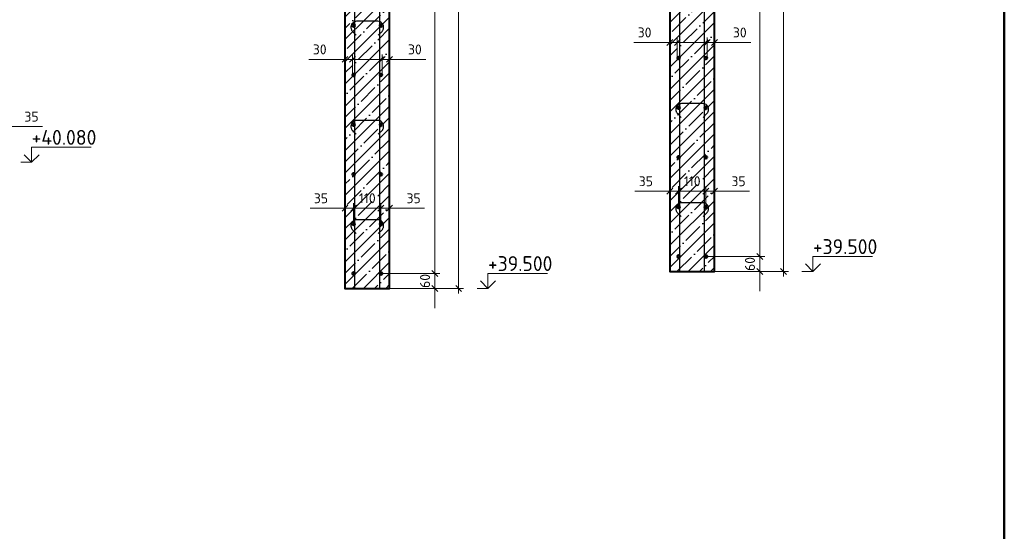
# Model space of a CAD drawing. Header units: millimetres. Extents: x -49773 to 2322955, y -3321 to 58485.
# Tile 530 of 580: x 2078799 to 2098655, y 27225 to 37537. Entities that reach past the tile are written whole.
import ezdxf

# ---------------------------------------------------------------- set-up
doc = ezdxf.new("R2010")
doc.units = ezdxf.units.MM
doc.header["$PDMODE"] = 65
for name, color, linetype, lineweight in [('Standard', 7, 'Continuous', 25), ('Арм.стержн. вертикальными 1', 22, 'Continuous', 35), ('Арм.стержн.горизонт. 1', 180, 'Continuous', 35), ('Высотная отметки_ общее', 7, 'Continuous', 13), ('Основная', 7, 'Continuous', 40), ('СПДС_РАЗМЕРЫ', 152, 'Continuous', 25)]:
    doc.layers.add(name, color=color, linetype=linetype, lineweight=lineweight)
doc.layers.add('Арм.стержн.Стяжки', color=7, linetype='Continuous', lineweight=35, true_color=0x501e0f)
doc.styles.add('ISOCPEUR', font='txt')
doc.dimstyles.new('__________2', dxfattribs={"dimtxt": 250, "dimasz": 200, "dimexe": 0, "dimexo": 0, "dimgap": 100, "dimtad": 1, "dimdec": 0, "dimrnd": 1, "dimzin": 12, "dimdsep": 46, "dimtxsty": 'ISOCPEUR', "dimblk": 'ALL_ML_STRICH', "dimblk1": 'ALL_ML_STRICH', "dimblk2": 'ALL_ML_STRICH', "dimsah": 1, "dimcen": 0, "dimclrd": 7, "dimclre": 7, "dimclrt": 7, "dimadec": 0, "dimazin": 0, "dimtfac": 1, "dimtdec": 0, "dimtmove": 1, "dimatfit": 3, "dimfxl": 0, "dimtzin": 0, "dimlwd": 0, "dimlwe": 13, "dimarcsym": 0})

# ---------------------------------------------------------------- blocks, each defined once
blk = doc.blocks.new('ALL_ML_STRICH')
at = {"color": 0, "linetype": 'ByBlock', "lineweight": -2}
for p, q in [((-1, 0), (0.5, 0)), ((-0.3, -0.3), (0.3, 0.3)), ((0, -0.5), (0, 0.5))]:
    blk.add_line(p, q, dxfattribs=at)
blk = doc.blocks.new('*D232')
at = {"layer": 'Defpoints', "color": 0}
for p in [(2078553, 35383), (2078378, 35065), (2078553, 35054)]:
    blk.add_point(p, dxfattribs=at)
at = {"layer": 'СПДС_РАЗМЕРЫ', "color": 7, "lineweight": 0}
for p, q in [((2078178, 35383), (2077978, 35383)), ((2078378, 35383), (2078553, 35383)), ((2078553, 35383), (2079257, 35383)), ((2078753, 35383), (2078953, 35383))]:
    blk.add_line(p, q, dxfattribs=at)
at = {"layer": 'СПДС_РАЗМЕРЫ', "color": 7, "lineweight": 13}
for p, q in [((2078378, 35065), (2078378, 35383)), ((2078553, 35054), (2078553, 35383))]:
    blk.add_line(p, q, dxfattribs=at)
at = {"layer": 'СПДС_РАЗМЕРЫ', "color": 7, "lineweight": 0, "xscale": 200, "yscale": 200, "zscale": 200}
blk.add_blockref('ALL_ML_STRICH', (2078378, 35383), dxfattribs=at)
at = {"layer": 'СПДС_РАЗМЕРЫ', "color": 7, "lineweight": 0, "xscale": 200, "yscale": 200, "zscale": 200, "rotation": 180}
blk.add_blockref('ALL_ML_STRICH', (2078553, 35383), dxfattribs=at)
at = {"layer": 'СПДС_РАЗМЕРЫ', "color": 7, "insert": (2079037, 35583), "char_height": 200, "attachment_point": 5, "style": 'ISOCPEUR'}
blk.add_mtext('35', dxfattribs=at)
blk = doc.blocks.new('*D251')
at = {"layer": 'Defpoints', "color": 0}
for p in [(2085359, 33738), (2085359, 33410), (2085534, 33421)]:
    blk.add_point(p, dxfattribs=at)
at = {"layer": 'СПДС_РАЗМЕРЫ', "color": 7, "lineweight": 0}
for p, q in [((2085359, 33738), (2084654, 33738)), ((2085159, 33738), (2084959, 33738)), ((2085534, 33738), (2085359, 33738)), ((2085734, 33738), (2085934, 33738))]:
    blk.add_line(p, q, dxfattribs=at)
at = {"layer": 'СПДС_РАЗМЕРЫ', "color": 7, "lineweight": 13}
for p, q in [((2085359, 33410), (2085359, 33738)), ((2085534, 33421), (2085534, 33738))]:
    blk.add_line(p, q, dxfattribs=at)
at = {"layer": 'СПДС_РАЗМЕРЫ', "color": 7, "lineweight": 0, "xscale": 200, "yscale": 200, "zscale": 200}
blk.add_blockref('ALL_ML_STRICH', (2085359, 33738), dxfattribs=at)
at = {"layer": 'СПДС_РАЗМЕРЫ', "color": 7, "lineweight": 0, "xscale": 200, "yscale": 200, "zscale": 200, "rotation": 180}
blk.add_blockref('ALL_ML_STRICH', (2085534, 33738), dxfattribs=at)
at = {"layer": 'СПДС_РАЗМЕРЫ', "color": 7, "insert": (2084874, 33938), "char_height": 200, "attachment_point": 5, "style": 'ISOCPEUR'}
blk.add_mtext('35', dxfattribs=at)
blk = doc.blocks.new('*D252')
at = {"layer": 'Defpoints', "color": 0}
for p in [(2086259, 33738), (2086084, 33421), (2086259, 33410)]:
    blk.add_point(p, dxfattribs=at)
at = {"layer": 'СПДС_РАЗМЕРЫ', "color": 7, "lineweight": 0}
for p, q in [((2085884, 33738), (2085684, 33738)), ((2086084, 33738), (2086259, 33738)), ((2086259, 33738), (2086963, 33738)), ((2086459, 33738), (2086659, 33738))]:
    blk.add_line(p, q, dxfattribs=at)
at = {"layer": 'СПДС_РАЗМЕРЫ', "color": 7, "lineweight": 13}
for p, q in [((2086084, 33421), (2086084, 33738)), ((2086259, 33410), (2086259, 33738))]:
    blk.add_line(p, q, dxfattribs=at)
at = {"layer": 'СПДС_РАЗМЕРЫ', "color": 7, "lineweight": 0, "xscale": 200, "yscale": 200, "zscale": 200}
blk.add_blockref('ALL_ML_STRICH', (2086084, 33738), dxfattribs=at)
at = {"layer": 'СПДС_РАЗМЕРЫ', "color": 7, "lineweight": 0, "xscale": 200, "yscale": 200, "zscale": 200, "rotation": 180}
blk.add_blockref('ALL_ML_STRICH', (2086259, 33738), dxfattribs=at)
at = {"layer": 'СПДС_РАЗМЕРЫ', "color": 7, "insert": (2086743, 33938), "char_height": 200, "attachment_point": 5, "style": 'ISOCPEUR'}
blk.add_mtext('35', dxfattribs=at)
blk = doc.blocks.new('*D253')
at = {"layer": 'Defpoints', "color": 0}
for p in [(2085534, 33738), (2085534, 33421), (2086084, 33421)]:
    blk.add_point(p, dxfattribs=at)
at = {"layer": 'СПДС_РАЗМЕРЫ', "color": 7, "lineweight": 0}
for p, q in [((2085334, 33738), (2085134, 33738)), ((2086084, 33738), (2085534, 33738)), ((2086284, 33738), (2086484, 33738))]:
    blk.add_line(p, q, dxfattribs=at)
at = {"layer": 'СПДС_РАЗМЕРЫ', "color": 7, "lineweight": 13}
for p, q in [((2085534, 33421), (2085534, 33738)), ((2086084, 33421), (2086084, 33738))]:
    blk.add_line(p, q, dxfattribs=at)
at = {"layer": 'СПДС_РАЗМЕРЫ', "color": 7, "lineweight": 0, "xscale": 200, "yscale": 200, "zscale": 200}
blk.add_blockref('ALL_ML_STRICH', (2085534, 33738), dxfattribs=at)
at = {"layer": 'СПДС_РАЗМЕРЫ', "color": 7, "lineweight": 0, "xscale": 200, "yscale": 200, "zscale": 200, "rotation": 180}
blk.add_blockref('ALL_ML_STRICH', (2086084, 33738), dxfattribs=at)
at = {"layer": 'СПДС_РАЗМЕРЫ', "color": 7, "insert": (2085809, 33938), "char_height": 200, "attachment_point": 5, "style": 'ISOCPEUR'}
blk.add_mtext('110', dxfattribs=at)
blk = doc.blocks.new('*D254')
at = {"layer": 'Defpoints', "color": 0}
for p in [(2085359, 36738), (2085359, 36410), (2085509, 36421)]:
    blk.add_point(p, dxfattribs=at)
at = {"layer": 'СПДС_РАЗМЕРЫ', "color": 7, "lineweight": 0}
for p, q in [((2085359, 36738), (2084629, 36738)), ((2085159, 36738), (2084959, 36738)), ((2085509, 36738), (2085359, 36738)), ((2085709, 36738), (2085909, 36738))]:
    blk.add_line(p, q, dxfattribs=at)
at = {"layer": 'СПДС_РАЗМЕРЫ', "color": 7, "lineweight": 13}
for p, q in [((2085359, 36410), (2085359, 36738)), ((2085509, 36421), (2085509, 36738))]:
    blk.add_line(p, q, dxfattribs=at)
at = {"layer": 'СПДС_РАЗМЕРЫ', "color": 7, "lineweight": 0, "xscale": 200, "yscale": 200, "zscale": 200}
blk.add_blockref('ALL_ML_STRICH', (2085359, 36738), dxfattribs=at)
at = {"layer": 'СПДС_РАЗМЕРЫ', "color": 7, "lineweight": 0, "xscale": 200, "yscale": 200, "zscale": 200, "rotation": 180}
blk.add_blockref('ALL_ML_STRICH', (2085509, 36738), dxfattribs=at)
at = {"layer": 'СПДС_РАЗМЕРЫ', "color": 7, "insert": (2084849, 36938), "char_height": 200, "attachment_point": 5, "style": 'ISOCPEUR'}
blk.add_mtext('30', dxfattribs=at)
blk = doc.blocks.new('*D255')
at = {"layer": 'Defpoints', "color": 0}
for p in [(2086259, 36738), (2086109, 36421), (2086259, 36410)]:
    blk.add_point(p, dxfattribs=at)
at = {"layer": 'СПДС_РАЗМЕРЫ', "color": 7, "lineweight": 0}
for p, q in [((2085909, 36738), (2085709, 36738)), ((2086109, 36738), (2086259, 36738)), ((2086259, 36738), (2086988, 36738)), ((2086459, 36738), (2086659, 36738))]:
    blk.add_line(p, q, dxfattribs=at)
at = {"layer": 'СПДС_РАЗМЕРЫ', "color": 7, "lineweight": 13}
for p, q in [((2086109, 36421), (2086109, 36738)), ((2086259, 36410), (2086259, 36738))]:
    blk.add_line(p, q, dxfattribs=at)
at = {"layer": 'СПДС_РАЗМЕРЫ', "color": 7, "lineweight": 0, "xscale": 200, "yscale": 200, "zscale": 200}
blk.add_blockref('ALL_ML_STRICH', (2086109, 36738), dxfattribs=at)
at = {"layer": 'СПДС_РАЗМЕРЫ', "color": 7, "lineweight": 0, "xscale": 200, "yscale": 200, "zscale": 200, "rotation": 180}
blk.add_blockref('ALL_ML_STRICH', (2086259, 36738), dxfattribs=at)
at = {"layer": 'СПДС_РАЗМЕРЫ', "color": 7, "insert": (2086768, 36938), "char_height": 200, "attachment_point": 5, "style": 'ISOCPEUR'}
blk.add_mtext('30', dxfattribs=at)
blk = doc.blocks.new('*D257')
at = {"layer": 'Defpoints', "color": 0}
for p in [(2086084, 32421), (2086259, 32121), (2087173, 32121)]:
    blk.add_point(p, dxfattribs=at)
at = {"layer": 'СПДС_РАЗМЕРЫ', "color": 7, "lineweight": 0}
for p, q in [((2087173, 32621), (2087173, 32821)), ((2087173, 32421), (2087173, 32121)), ((2087173, 31921), (2087173, 31721))]:
    blk.add_line(p, q, dxfattribs=at)
at = {"layer": 'СПДС_РАЗМЕРЫ', "color": 7, "lineweight": 13}
for p, q in [((2086084, 32421), (2087173, 32421)), ((2086259, 32121), (2087173, 32121))]:
    blk.add_line(p, q, dxfattribs=at)
at = {"layer": 'СПДС_РАЗМЕРЫ', "color": 7, "lineweight": 0, "xscale": 200, "yscale": 200, "zscale": 200}
for p, rotation in [((2087173, 32421), 270), ((2087173, 32121), 90)]:
    blk.add_blockref('ALL_ML_STRICH', p, dxfattribs=dict(at, rotation=rotation))
at = {"layer": 'СПДС_РАЗМЕРЫ', "color": 7, "insert": (2086973, 32271), "char_height": 200, "attachment_point": 5, "rotation": 90, "style": 'ISOCPEUR'}
blk.add_mtext('60', dxfattribs=at)
blk = doc.blocks.new('*D258')
at = {"layer": 'Defpoints', "color": 0}
for p in [(2086084, 44421), (2086084, 32421), (2087173, 32421)]:
    blk.add_point(p, dxfattribs=at)
at = {"layer": 'СПДС_РАЗМЕРЫ', "color": 7, "lineweight": 13}
for p, q in [((2086084, 44421), (2087173, 44421)), ((2086084, 32421), (2087173, 32421))]:
    blk.add_line(p, q, dxfattribs=at)
at = {"layer": 'СПДС_РАЗМЕРЫ', "color": 7, "lineweight": 0}
blk.add_line((2087173, 44221), (2087173, 32621), dxfattribs=at)
at = {"layer": 'СПДС_РАЗМЕРЫ', "color": 7, "lineweight": 0, "xscale": 200, "yscale": 200, "zscale": 200}
for p, rotation in [((2087173, 44421), 90), ((2087173, 32421), 270)]:
    blk.add_blockref('ALL_ML_STRICH', p, dxfattribs=dict(at, rotation=rotation))
at = {"layer": 'СПДС_РАЗМЕРЫ', "color": 7, "insert": (2086973, 38421), "char_height": 200, "attachment_point": 5, "rotation": 90, "style": 'ISOCPEUR'}
blk.add_mtext('12х200=2400', dxfattribs=at)
blk = doc.blocks.new('*D260')
at = {"layer": 'Defpoints', "color": 0}
for p in [(2086259, 44621), (2087651, 44621), (2086259, 32121)]:
    blk.add_point(p, dxfattribs=at)
at = {"layer": 'СПДС_РАЗМЕРЫ', "color": 7, "lineweight": 13}
for p, q in [((2086259, 44621), (2087651, 44621)), ((2086259, 32121), (2087651, 32121))]:
    blk.add_line(p, q, dxfattribs=at)
at = {"layer": 'СПДС_РАЗМЕРЫ', "color": 7, "lineweight": 0}
blk.add_line((2087651, 32321), (2087651, 44421), dxfattribs=at)
at = {"layer": 'СПДС_РАЗМЕРЫ', "color": 7, "lineweight": 0, "xscale": 200, "yscale": 200, "zscale": 200}
for p, rotation in [((2087651, 44621), 90), ((2087651, 32121), 270)]:
    blk.add_blockref('ALL_ML_STRICH', p, dxfattribs=dict(at, rotation=rotation))
at = {"layer": 'СПДС_РАЗМЕРЫ', "color": 7, "insert": (2087451, 38371), "char_height": 200, "attachment_point": 5, "rotation": 90, "style": 'ISOCPEUR'}
blk.add_mtext('2500', dxfattribs=at)
blk = doc.blocks.new('*D261')
at = {"layer": 'Defpoints', "color": 0}
for p in [(2091911, 34081), (2092086, 33763), (2091911, 33752)]:
    blk.add_point(p, dxfattribs=at)
at = {"layer": 'СПДС_РАЗМЕРЫ', "color": 7, "lineweight": 0}
for p, q in [((2091911, 34081), (2091206, 34081)), ((2091711, 34081), (2091511, 34081)), ((2092086, 34081), (2091911, 34081)), ((2092286, 34081), (2092486, 34081))]:
    blk.add_line(p, q, dxfattribs=at)
at = {"layer": 'СПДС_РАЗМЕРЫ', "color": 7, "lineweight": 13}
for p, q in [((2091911, 33752), (2091911, 34081)), ((2092086, 33763), (2092086, 34081))]:
    blk.add_line(p, q, dxfattribs=at)
at = {"layer": 'СПДС_РАЗМЕРЫ', "color": 7, "lineweight": 0, "xscale": 200, "yscale": 200, "zscale": 200}
blk.add_blockref('ALL_ML_STRICH', (2091911, 34081), dxfattribs=at)
at = {"layer": 'СПДС_РАЗМЕРЫ', "color": 7, "lineweight": 0, "xscale": 200, "yscale": 200, "zscale": 200, "rotation": 180}
blk.add_blockref('ALL_ML_STRICH', (2092086, 34081), dxfattribs=at)
at = {"layer": 'СПДС_РАЗМЕРЫ', "color": 7, "insert": (2091426, 34281), "char_height": 200, "attachment_point": 5, "style": 'ISOCPEUR'}
blk.add_mtext('35', dxfattribs=at)
blk = doc.blocks.new('*D262')
at = {"layer": 'Defpoints', "color": 0}
for p in [(2092811, 34081), (2092636, 33763), (2092811, 33752)]:
    blk.add_point(p, dxfattribs=at)
at = {"layer": 'СПДС_РАЗМЕРЫ', "color": 7, "lineweight": 0}
for p, q in [((2092436, 34081), (2092236, 34081)), ((2092636, 34081), (2092811, 34081)), ((2092811, 34081), (2093515, 34081)), ((2093011, 34081), (2093211, 34081))]:
    blk.add_line(p, q, dxfattribs=at)
at = {"layer": 'СПДС_РАЗМЕРЫ', "color": 7, "lineweight": 13}
for p, q in [((2092636, 33763), (2092636, 34081)), ((2092811, 33752), (2092811, 34081))]:
    blk.add_line(p, q, dxfattribs=at)
at = {"layer": 'СПДС_РАЗМЕРЫ', "color": 7, "lineweight": 0, "xscale": 200, "yscale": 200, "zscale": 200}
blk.add_blockref('ALL_ML_STRICH', (2092636, 34081), dxfattribs=at)
at = {"layer": 'СПДС_РАЗМЕРЫ', "color": 7, "lineweight": 0, "xscale": 200, "yscale": 200, "zscale": 200, "rotation": 180}
blk.add_blockref('ALL_ML_STRICH', (2092811, 34081), dxfattribs=at)
at = {"layer": 'СПДС_РАЗМЕРЫ', "color": 7, "insert": (2093295, 34281), "char_height": 200, "attachment_point": 5, "style": 'ISOCPEUR'}
blk.add_mtext('35', dxfattribs=at)
blk = doc.blocks.new('*D263')
at = {"layer": 'Defpoints', "color": 0}
for p in [(2092086, 34081), (2092086, 33763), (2092636, 33763)]:
    blk.add_point(p, dxfattribs=at)
at = {"layer": 'СПДС_РАЗМЕРЫ', "color": 7, "lineweight": 0}
for p, q in [((2091886, 34081), (2091686, 34081)), ((2092636, 34081), (2092086, 34081)), ((2092836, 34081), (2093036, 34081))]:
    blk.add_line(p, q, dxfattribs=at)
at = {"layer": 'СПДС_РАЗМЕРЫ', "color": 7, "lineweight": 13}
for p, q in [((2092086, 33763), (2092086, 34081)), ((2092636, 33763), (2092636, 34081))]:
    blk.add_line(p, q, dxfattribs=at)
at = {"layer": 'СПДС_РАЗМЕРЫ', "color": 7, "lineweight": 0, "xscale": 200, "yscale": 200, "zscale": 200}
blk.add_blockref('ALL_ML_STRICH', (2092086, 34081), dxfattribs=at)
at = {"layer": 'СПДС_РАЗМЕРЫ', "color": 7, "lineweight": 0, "xscale": 200, "yscale": 200, "zscale": 200, "rotation": 180}
blk.add_blockref('ALL_ML_STRICH', (2092636, 34081), dxfattribs=at)
at = {"layer": 'СПДС_РАЗМЕРЫ', "color": 7, "insert": (2092361, 34281), "char_height": 200, "attachment_point": 5, "style": 'ISOCPEUR'}
blk.add_mtext('110', dxfattribs=at)
blk = doc.blocks.new('*D264')
at = {"layer": 'Defpoints', "color": 0}
for p in [(2091911, 37080), (2091911, 36752), (2092061, 36763)]:
    blk.add_point(p, dxfattribs=at)
at = {"layer": 'СПДС_РАЗМЕРЫ', "color": 7, "lineweight": 0}
for p, q in [((2091911, 37080), (2091181, 37080)), ((2091711, 37080), (2091511, 37080)), ((2092061, 37080), (2091911, 37080)), ((2092261, 37080), (2092461, 37080))]:
    blk.add_line(p, q, dxfattribs=at)
at = {"layer": 'СПДС_РАЗМЕРЫ', "color": 7, "lineweight": 13}
for p, q in [((2091911, 36752), (2091911, 37080)), ((2092061, 36763), (2092061, 37080))]:
    blk.add_line(p, q, dxfattribs=at)
at = {"layer": 'СПДС_РАЗМЕРЫ', "color": 7, "lineweight": 0, "xscale": 200, "yscale": 200, "zscale": 200}
blk.add_blockref('ALL_ML_STRICH', (2091911, 37080), dxfattribs=at)
at = {"layer": 'СПДС_РАЗМЕРЫ', "color": 7, "lineweight": 0, "xscale": 200, "yscale": 200, "zscale": 200, "rotation": 180}
blk.add_blockref('ALL_ML_STRICH', (2092061, 37080), dxfattribs=at)
at = {"layer": 'СПДС_РАЗМЕРЫ', "color": 7, "insert": (2091401, 37280), "char_height": 200, "attachment_point": 5, "style": 'ISOCPEUR'}
blk.add_mtext('30', dxfattribs=at)
blk = doc.blocks.new('*D265')
at = {"layer": 'Defpoints', "color": 0}
for p in [(2092811, 37080), (2092661, 36763), (2092811, 36752)]:
    blk.add_point(p, dxfattribs=at)
at = {"layer": 'СПДС_РАЗМЕРЫ', "color": 7, "lineweight": 0}
for p, q in [((2092461, 37080), (2092261, 37080)), ((2092661, 37080), (2092811, 37080)), ((2092811, 37080), (2093540, 37080)), ((2093011, 37080), (2093211, 37080))]:
    blk.add_line(p, q, dxfattribs=at)
at = {"layer": 'СПДС_РАЗМЕРЫ', "color": 7, "lineweight": 13}
for p, q in [((2092661, 36763), (2092661, 37080)), ((2092811, 36752), (2092811, 37080))]:
    blk.add_line(p, q, dxfattribs=at)
at = {"layer": 'СПДС_РАЗМЕРЫ', "color": 7, "lineweight": 0, "xscale": 200, "yscale": 200, "zscale": 200}
blk.add_blockref('ALL_ML_STRICH', (2092661, 37080), dxfattribs=at)
at = {"layer": 'СПДС_РАЗМЕРЫ', "color": 7, "lineweight": 0, "xscale": 200, "yscale": 200, "zscale": 200, "rotation": 180}
blk.add_blockref('ALL_ML_STRICH', (2092811, 37080), dxfattribs=at)
at = {"layer": 'СПДС_РАЗМЕРЫ', "color": 7, "insert": (2093320, 37280), "char_height": 200, "attachment_point": 5, "style": 'ISOCPEUR'}
blk.add_mtext('30', dxfattribs=at)
blk = doc.blocks.new('*D267')
at = {"layer": 'Defpoints', "color": 0}
for p in [(2092636, 32763), (2092811, 32463), (2093726, 32463)]:
    blk.add_point(p, dxfattribs=at)
at = {"layer": 'СПДС_РАЗМЕРЫ', "color": 7, "lineweight": 0}
for p, q in [((2093726, 32963), (2093726, 33163)), ((2093726, 32763), (2093726, 32463)), ((2093726, 32263), (2093726, 32063))]:
    blk.add_line(p, q, dxfattribs=at)
at = {"layer": 'СПДС_РАЗМЕРЫ', "color": 7, "lineweight": 13}
for p, q in [((2092636, 32763), (2093726, 32763)), ((2092811, 32463), (2093726, 32463))]:
    blk.add_line(p, q, dxfattribs=at)
at = {"layer": 'СПДС_РАЗМЕРЫ', "color": 7, "lineweight": 0, "xscale": 200, "yscale": 200, "zscale": 200}
for p, rotation in [((2093726, 32763), 270), ((2093726, 32463), 90)]:
    blk.add_blockref('ALL_ML_STRICH', p, dxfattribs=dict(at, rotation=rotation))
at = {"layer": 'СПДС_РАЗМЕРЫ', "color": 7, "insert": (2093526, 32613), "char_height": 200, "attachment_point": 5, "rotation": 90, "style": 'ISOCPEUR'}
blk.add_mtext('60', dxfattribs=at)
blk = doc.blocks.new('*D268')
at = {"layer": 'Defpoints', "color": 0}
for p in [(2092636, 44763), (2092811, 32763), (2093726, 32763)]:
    blk.add_point(p, dxfattribs=at)
at = {"layer": 'СПДС_РАЗМЕРЫ', "color": 7, "lineweight": 13}
for p, q in [((2092636, 44763), (2093726, 44763)), ((2092811, 32763), (2093726, 32763))]:
    blk.add_line(p, q, dxfattribs=at)
at = {"layer": 'СПДС_РАЗМЕРЫ', "color": 7, "lineweight": 0}
blk.add_line((2093726, 44563), (2093726, 32963), dxfattribs=at)
at = {"layer": 'СПДС_РАЗМЕРЫ', "color": 7, "lineweight": 0, "xscale": 200, "yscale": 200, "zscale": 200}
for p, rotation in [((2093726, 44763), 90), ((2093726, 32763), 270)]:
    blk.add_blockref('ALL_ML_STRICH', p, dxfattribs=dict(at, rotation=rotation))
at = {"layer": 'СПДС_РАЗМЕРЫ', "color": 7, "insert": (2093526, 38763), "char_height": 200, "attachment_point": 5, "rotation": 90, "style": 'ISOCPEUR'}
blk.add_mtext('12х200=2400', dxfattribs=at)
blk = doc.blocks.new('*D270')
at = {"layer": 'Defpoints', "color": 0}
for p in [(2092811, 44963), (2094203, 44963), (2092811, 32463)]:
    blk.add_point(p, dxfattribs=at)
at = {"layer": 'СПДС_РАЗМЕРЫ', "color": 7, "lineweight": 13}
for p, q in [((2092811, 44963), (2094203, 44963)), ((2092811, 32463), (2094203, 32463))]:
    blk.add_line(p, q, dxfattribs=at)
at = {"layer": 'СПДС_РАЗМЕРЫ', "color": 7, "lineweight": 0}
blk.add_line((2094203, 32663), (2094203, 44763), dxfattribs=at)
at = {"layer": 'СПДС_РАЗМЕРЫ', "color": 7, "lineweight": 0, "xscale": 200, "yscale": 200, "zscale": 200}
for p, rotation in [((2094203, 44963), 90), ((2094203, 32463), 270)]:
    blk.add_blockref('ALL_ML_STRICH', p, dxfattribs=dict(at, rotation=rotation))
at = {"layer": 'СПДС_РАЗМЕРЫ', "color": 7, "insert": (2094003, 38713), "char_height": 200, "attachment_point": 5, "rotation": 90, "style": 'ISOCPEUR'}
blk.add_mtext('2500', dxfattribs=at)

msp = doc.modelspace()

# ---------------------------------------------------------------- hatches: boundary and pattern name
h = msp.add_hatch()
h.set_pattern_fill('ANSI35', color=254, scale=50)
h.set_pattern_definition([(45, (685309.96, 103191.45), (-224.5064, 224.5064), []), (45, (685534.47, 103191.45), (-224.5064, 224.5064), [396.875, -79.375, 0, -79.375])])
h.paths.add_polyline_path([(2091910.7, 32463.1), (2091910.7, 44963.1), (2092810.7, 44963.1), (2092810.7, 32463.1)])
h = msp.add_hatch()
h.set_pattern_fill('ANSI35', color=254, scale=50)
h.set_pattern_definition([(45, (678757.85, 102849.36), (-224.5064, 224.5064), []), (45, (678982.35, 102849.36), (-224.5064, 224.5064), [396.875, -79.375, 0, -79.375])])
h.paths.add_polyline_path([(2085358.6, 32121), (2085358.6, 44621), (2086258.6, 44621), (2086258.6, 32121)])

# ---------------------------------------------------------------- linework, layer by layer
at = {"layer": 'Standard', "color": 7, "linetype": 'Continuous', "lineweight": 50, "transparency": 33554687}
msp.add_lwpolyline([(2041754.9, 47724.7), (2098654.9, 47724.7), (2098654.9, 6724.7), (2041754.9, 6724.7), (2041754.9, 47724.7)], close=True, dxfattribs=at)
at = {"layer": 'Арм.стержн. вертикальными 1', "color": 4, "linetype": 'Continuous', "lineweight": 25, "transparency": 33554687}
for p, q in [((2086058.6, 32121), (2086058.6, 45283.5)), ((2092110.7, 32463.1), (2092110.7, 45125.6)), ((2092610.7, 32463.1), (2092610.7, 45125.6)), ((2085558.6, 32121), (2085558.6, 44783.5))]:
    msp.add_line(p, q, dxfattribs=at)
at = {"layer": 'Арм.стержн.горизонт. 1', "color": 4, "linetype": 'Continuous', "lineweight": 50, "transparency": 33554687}
for centre in [(2085533.6, 37421), (2086083.6, 37421), (2092085.7, 36763.1), (2092635.7, 36763.1), (2085533.6, 36421), (2086083.6, 36421), (2092085.7, 35763.1), (2092635.7, 35763.1), (2085533.6, 35421), (2086083.6, 35421), (2092085.7, 34763.1), (2092635.7, 34763.1), (2085533.6, 34421), (2086083.6, 34421), (2092085.7, 33763.1), (2092635.7, 33763.1), (2085533.6, 33421), (2086083.6, 33421), (2092085.7, 32763.1), (2092635.7, 32763.1), (2085533.6, 32421), (2086083.6, 32421)]:
    msp.add_circle(centre, 25, dxfattribs=at)
at = {"layer": 'Арм.стержн.Стяжки', "color": 40, "linetype": 'Continuous', "lineweight": 25, "transparency": 33554687}
for points in [[(2086029.8, 37226.7), (2086105.4, 37302.3), (2086112.7, 37310.7), (2086119.2, 37319.8), (2086124.9, 37329.4), (2086129.6, 37339.4), (2086133.3, 37349.8), (2086136.2, 37360.7), (2086138, 37371.7), (2086138.7, 37382.7), (2086138.7, 37390.6), (2086135.8, 37411.8), (2086128.6, 37433.7), (2086117.3, 37453.8), (2086103.6, 37470.2), (2086087.1, 37483.9), (2086067.1, 37495.2), (2086045.2, 37502.4), (2086024, 37505.4), (2085593.5, 37505.4), (2085572.3, 37502.4), (2085550.4, 37495.2), (2085530.3, 37483.9), (2085513.9, 37470.2), (2085500.1, 37453.8), (2085488.9, 37433.7), (2085481.7, 37411.8), (2085478.7, 37390.6), (2085478.7, 37382.7), (2085479.5, 37371.7), (2085481.3, 37360.7), (2085484.1, 37349.8), (2085487.9, 37339.4), (2085492.6, 37329.4), (2085498.2, 37319.8), (2085504.8, 37310.7), (2085512, 37302.3), (2085587.7, 37226.7)], [(2092581.9, 35568.8), (2092657.6, 35644.4), (2092664.8, 35652.8), (2092671.4, 35661.9), (2092677, 35671.5), (2092681.7, 35681.5), (2092685.5, 35691.9), (2092688.3, 35702.7), (2092690.1, 35713.8), (2092690.8, 35724.8), (2092690.8, 35732.7), (2092687.9, 35753.9), (2092680.7, 35775.8), (2092669.5, 35795.8), (2092655.7, 35812.3), (2092639.3, 35826), (2092619.2, 35837.3), (2092597.3, 35844.5), (2092576.1, 35847.4), (2092145.6, 35847.4), (2092124.4, 35844.5), (2092102.5, 35837.3), (2092082.5, 35826), (2092066, 35812.3), (2092052.3, 35795.8), (2092041, 35775.8), (2092033.8, 35753.9), (2092030.9, 35732.7), (2092030.9, 35724.8), (2092031.6, 35713.8), (2092033.4, 35702.7), (2092036.2, 35691.9), (2092040, 35681.5), (2092044.7, 35671.5), (2092050.4, 35661.9), (2092056.9, 35652.8), (2092064.2, 35644.4), (2092139.8, 35568.8)], [(2086029.8, 35226.7), (2086105.4, 35302.3), (2086112.7, 35310.7), (2086119.2, 35319.8), (2086124.9, 35329.4), (2086129.6, 35339.4), (2086133.3, 35349.8), (2086136.2, 35360.7), (2086138, 35371.7), (2086138.7, 35382.7), (2086138.7, 35390.6), (2086135.8, 35411.8), (2086128.6, 35433.7), (2086117.3, 35453.8), (2086103.6, 35470.2), (2086087.1, 35483.9), (2086067.1, 35495.2), (2086045.2, 35502.4), (2086024, 35505.4), (2085593.5, 35505.4), (2085572.3, 35502.4), (2085550.4, 35495.2), (2085530.3, 35483.9), (2085513.9, 35470.2), (2085500.1, 35453.8), (2085488.9, 35433.7), (2085481.7, 35411.8), (2085478.7, 35390.6), (2085478.7, 35382.7), (2085479.5, 35371.7), (2085481.3, 35360.7), (2085484.1, 35349.8), (2085487.9, 35339.4), (2085492.6, 35329.4), (2085498.2, 35319.8), (2085504.8, 35310.7), (2085512, 35302.3), (2085587.7, 35226.7)], [(2092581.9, 33568.8), (2092657.6, 33644.4), (2092664.8, 33652.8), (2092671.4, 33661.9), (2092677, 33671.5), (2092681.7, 33681.5), (2092685.5, 33691.9), (2092688.3, 33702.7), (2092690.1, 33713.8), (2092690.8, 33724.8), (2092690.8, 33732.7), (2092687.9, 33753.9), (2092680.7, 33775.8), (2092669.5, 33795.8), (2092655.7, 33812.3), (2092639.3, 33826), (2092619.2, 33837.3), (2092597.3, 33844.5), (2092576.1, 33847.4), (2092145.6, 33847.4), (2092124.4, 33844.5), (2092102.5, 33837.3), (2092082.5, 33826), (2092066, 33812.3), (2092052.3, 33795.8), (2092041, 33775.8), (2092033.8, 33753.9), (2092030.9, 33732.7), (2092030.9, 33724.8), (2092031.6, 33713.8), (2092033.4, 33702.7), (2092036.2, 33691.9), (2092040, 33681.5), (2092044.7, 33671.5), (2092050.4, 33661.9), (2092056.9, 33652.8), (2092064.2, 33644.4), (2092139.8, 33568.8)], [(2086029.8, 33226.7), (2086105.4, 33302.3), (2086112.7, 33310.7), (2086119.2, 33319.8), (2086124.9, 33329.4), (2086129.6, 33339.4), (2086133.3, 33349.8), (2086136.2, 33360.7), (2086138, 33371.7), (2086138.7, 33382.7), (2086138.7, 33390.6), (2086135.8, 33411.8), (2086128.6, 33433.7), (2086117.3, 33453.8), (2086103.6, 33470.2), (2086087.1, 33483.9), (2086067.1, 33495.2), (2086045.2, 33502.4), (2086024, 33505.4), (2085593.5, 33505.4), (2085572.3, 33502.4), (2085550.4, 33495.2), (2085530.3, 33483.9), (2085513.9, 33470.2), (2085500.1, 33453.8), (2085488.9, 33433.7), (2085481.7, 33411.8), (2085478.7, 33390.6), (2085478.7, 33382.7), (2085479.5, 33371.7), (2085481.3, 33360.7), (2085484.1, 33349.8), (2085487.9, 33339.4), (2085492.6, 33329.4), (2085498.2, 33319.8), (2085504.8, 33310.7), (2085512, 33302.3), (2085587.7, 33226.7)]]:
    msp.add_lwpolyline(points, dxfattribs=at)
at = {"layer": 'Высотная отметки_ общее', "color": 7, "linetype": 'Continuous', "lineweight": 13, "transparency": 33554687}
for p, q in [((2079040.3, 34665.4), (2079040.3, 34965.4)), ((2079040.3, 34965.4), (2080240.3, 34965.4)), ((2079040.3, 34665.4), (2078890.3, 34815.4)), ((2079040.3, 34665.4), (2079190.3, 34815.4)), ((2079040.3, 34665.4), (2078819.8, 34665.4)), ((2079040.3, 34665.4), (2079040.3, 34665.4)), ((2079040.3, 34665.4), (2079040.3, 34665.4)), ((2079040.3, 34665.4), (2079040.3, 34665.4)), ((2079040.3, 34665.4), (2079040.3, 34665.4)), ((2094794.9, 32463.1), (2094794.9, 32763.1)), ((2094794.9, 32763.1), (2095994.9, 32763.1)), ((2094794.9, 32463.1), (2094644.9, 32613.1)), ((2094794.9, 32463.1), (2094944.9, 32613.1)), ((2088242.8, 32121), (2088242.8, 32421)), ((2088242.8, 32421), (2089442.8, 32421)), ((2094794.9, 32463.1), (2094574.4, 32463.1)), ((2094794.9, 32463.1), (2094794.9, 32463.1)), ((2094794.9, 32463.1), (2094794.9, 32463.1)), ((2094794.9, 32463.1), (2094794.9, 32463.1)), ((2094794.9, 32463.1), (2094794.9, 32463.1)), ((2088242.8, 32121), (2088092.8, 32271)), ((2088242.8, 32121), (2088392.8, 32271)), ((2088242.8, 32121), (2088022.3, 32121)), ((2088242.8, 32121), (2088242.8, 32121)), ((2088242.8, 32121), (2088242.8, 32121)), ((2088242.8, 32121), (2088242.8, 32121)), ((2088242.8, 32121), (2088242.8, 32121))]:
    msp.add_line(p, q, dxfattribs=at)
at = {"layer": 'Основная'}
for points in [[(2092810.7, 44963.1), (2091910.7, 44963.1), (2091910.7, 32463.1), (2092810.7, 32463.1)], [(2086258.6, 44621), (2085358.6, 44621), (2085358.6, 32121), (2086258.6, 32121)]]:
    msp.add_lwpolyline(points, close=True, dxfattribs=at)

# ---------------------------------------------------------------- texts
at = {"layer": 'Высотная отметки_ общее', "color": 7, "linetype": 'Continuous', "lineweight": 25, "transparency": 33554687, "char_height": 300, "width": 1492.381, "attachment_point": 7, "style": 'ISOCPEUR'}
for s, insert in [('{\\W0.9600;+40.080}', (2079039.1, 35015.4)), ('{\\W0.9600;+39.500}', (2094793.7, 32813.1)), ('{\\W0.9600;+39.500}', (2088241.6, 32471))]:
    msp.add_mtext(s, dxfattribs=dict(at, insert=insert))

# ---------------------------------------------------------------- dimensions: what is measured, and where the dimension line sits
at = {"layer": 'СПДС_РАЗМЕРЫ'}
for base, p1, p2, picture, middle in [((2094203.4, 44963.1), (2092810.7, 32463.1), (2092810.7, 44963.1), '*D270', (2094003.4, 38713.1)), ((2087651.3, 44621), (2086258.6, 32121), (2086258.6, 44621), '*D260', (2087451.3, 38371))]:
    dim = msp.add_linear_dim(base=base, p1=p1, p2=p2, angle=90, dimstyle='__________2', override={"dimtxt": 200, "dimlfac": 0.2}, dxfattribs=at)
    dim.commit()
    dim.dimension.update_dxf_attribs({"geometry": picture, "text_midpoint": middle})
for base, p1, p2, picture, middle in [((2093725.5, 32763.1), (2092635.7, 44763.1), (2092810.7, 32763.1), '*D268', (2093725.5, 38763.1)), ((2087173.4, 32421), (2086083.6, 44421), (2086083.6, 32421), '*D258', (2087173.4, 38421))]:
    dim = msp.add_linear_dim(base=base, p1=p1, p2=p2, angle=90, text='12х200=2400', dimstyle='__________2', override={"dimtxt": 200, "dimlfac": 0.2}, dxfattribs=at)
    dim.commit()
    dim.dimension.update_dxf_attribs({"geometry": picture, "text_midpoint": middle, "dimtype": 160})
for base, p1, p2, angle, picture, middle in [((2091910.7, 37080.3), (2092060.7, 36762.9), (2091910.7, 36751.7), 180, '*D264', (2091401.4, 36998.1)), ((2092810.7, 37080.3), (2092660.7, 36762.9), (2092810.7, 36751.7), 0, '*D265', (2093320, 36998.1)), ((2085358.6, 36738.2), (2085508.6, 36420.8), (2085358.6, 36409.6), 180, '*D254', (2084849.3, 36656.1)), ((2086258.6, 36738.2), (2086108.6, 36420.8), (2086258.6, 36409.6), 0, '*D255', (2086767.9, 36656.1)), ((2091910.7, 34080.5), (2092085.7, 33763.1), (2091910.7, 33751.9), 180, '*D261', (2091426.4, 33998.4)), ((2092085.7, 34080.5), (2092635.7, 33763.1), (2092085.7, 33763.1), 180, '*D263', (2092360.7, 34080.5)), ((2092810.7, 34080.5), (2092635.7, 33763.1), (2092810.7, 33751.9), 0, '*D262', (2093295, 33998.4)), ((2085358.6, 33738.5), (2085533.6, 33421), (2085358.6, 33409.9), 180, '*D251', (2084874.3, 33656.3)), ((2085533.6, 33738.5), (2086083.6, 33421), (2085533.6, 33421), 180, '*D253', (2085808.6, 33738.5)), ((2086258.6, 33738.5), (2086083.6, 33421), (2086258.6, 33409.9), 0, '*D252', (2086742.9, 33656.3)), ((2093725.5, 32463.1), (2092635.7, 32763.1), (2092810.7, 32463.1), 90, '*D267', (2093725.5, 32613.1)), ((2087173.4, 32121), (2086083.6, 32421), (2086258.6, 32121), 90, '*D257', (2087173.4, 32271))]:
    dim = msp.add_linear_dim(base=base, p1=p1, p2=p2, angle=angle, dimstyle='__________2', override={"dimtxt": 200, "dimlfac": 0.2}, dxfattribs=at)
    dim.commit()
    dim.dimension.update_dxf_attribs({"geometry": picture, "text_midpoint": middle, "dimtype": 160})
dim = msp.add_linear_dim(base=(2078553.2, 35382.9), p1=(2078378.2, 35065.4), p2=(2078553.2, 35054.3), dimstyle='__________2', override={"dimtxt": 200, "dimlfac": 0.2}, dxfattribs=at)
dim.commit()
dim.dimension.update_dxf_attribs({"geometry": '*D232', "text_midpoint": (2079037.5, 35300.7), "dimtype": 160})

doc.saveas('drawing.dxf')
